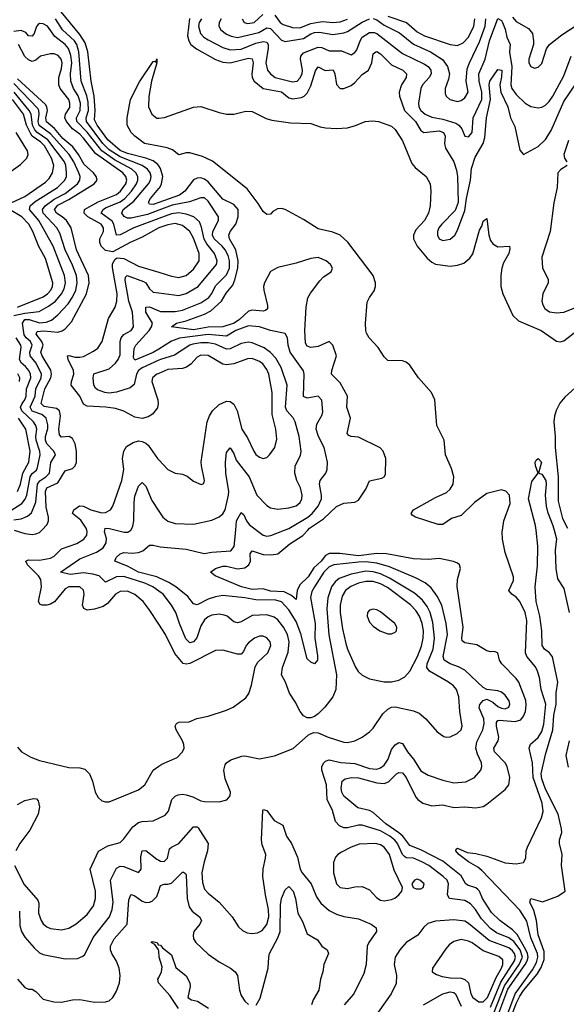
# Model space of a CAD drawing. Header units: inches. Extents: x 1682530 to 1839546, y 640742 to 791647.
# Tile 337 of 656: x 1719241 to 1722223, y 727413 to 732785. Entities that reach past the tile are written whole.
import ezdxf

# ---------------------------------------------------------------- set-up
doc = ezdxf.new("R2010")
doc.units = ezdxf.units.IN
doc.header["$MEASUREMENT"] = 0
for name, color, linetype in [('B7712', 7, 'Continuous'), ('B7713', 7, 'Continuous'), ('B7722', 7, 'Continuous'), ('B7723', 7, 'Continuous')]:
    doc.layers.add(name, color=color, linetype=linetype)

msp = doc.modelspace()

# ---------------------------------------------------------------- linework, layer by layer
at = {"layer": 'B7712', "color": 5}
for points, elevation in [([(1719210.4, 730000), (1719270, 729981.3), (1719310, 729976.4), (1719330, 729978.9), (1719350, 729987.6), (1719361.8, 730000)], 620), ([(1720000, 729486.3), (1719947.5, 729567.5), (1719914.1, 729610), (1719870, 729649.3), (1719830, 729666.8), (1719790, 729665), (1719763.9, 729650), (1719719.9, 729600.2), (1719696.9, 729583.1), (1719650, 729568.4), (1719610, 729563.2), (1719591.8, 729571.7), (1719584.7, 729590), (1719593.2, 729650), (1719590, 729673), (1719569.2, 729690), (1719510, 729690.9), (1719490, 729680.2), (1719431.2, 729608.8), (1719410, 729595.7), (1719390.3, 729590), (1719364.5, 729590), (1719353.9, 729593.9), (1719343.2, 729610), (1719360.7, 729690), (1719357.1, 729730), (1719343.8, 729750), (1719284.2, 729810), (1719274.6, 729830), (1719290, 729838.5), (1719350, 729837), (1719410, 729847.3), (1719430, 729858.8), (1719470, 729898.8), (1719553.5, 729926.5), (1719590.6, 729950), (1719606.9, 729973.1), (1719609.4, 729990), (1719606.9, 730000)], 580), ([(1720000, 729666.7), (1719967.3, 729690), (1719923.5, 729710), (1719810, 729747.2), (1719770, 729745.6), (1719710, 729716.8), (1719674.3, 729750), (1719639.6, 729759.6), (1719590, 729766.2), (1719517.1, 729757.1), (1719463.6, 729770), (1719570, 729844.2), (1719659.5, 729880.5), (1719697.4, 729902.6), (1719713.8, 729930), (1719714.2, 729954.2), (1719703.4, 729990), (1719705.8, 730000)], 560), ([(1719768.5, 730000), (1719810.4, 729989.6), (1719830.4, 729989.6), (1719847.1, 730000)], 560), ([(1720000, 729739.8), (1719990, 729744.4), (1719889.2, 729770), (1719830, 729802.5), (1719760.9, 729830), (1719767.8, 729850), (1719790, 729870.1), (1719810, 729877.2), (1719854.4, 729874.4), (1719890, 729878.4), (1719912.9, 729887.1), (1719950, 729918), (1719970, 729918.8), (1720000, 729910.5)], 540), ([(1719230, 728816.3), (1719251.3, 728791.3), (1719301.4, 728761.4), (1719350, 728742.3), (1719510, 728704.7), (1719570, 728703.6), (1719595.9, 728695.9), (1719622.6, 728670), (1719638.7, 728630), (1719653, 728570), (1719670, 728540.7), (1719690, 728523), (1719710, 728517.1), (1719730, 728518.4), (1719890, 728583.6), (1719923.1, 728610), (1719970, 728690.3), (1720000, 728712)], 580), ([(1719230, 728502.3), (1719270, 728524), (1719316.5, 728536.5), (1719333.7, 728533.7), (1719343, 728523), (1719350.2, 728490), (1719342, 728450), (1719296.5, 728363.5), (1719243, 728290), (1719219.8, 728250)], 560), ([(1719212.6, 728170), (1719265.7, 728065.7), (1719340.5, 727980.5), (1719345.5, 727965.4), (1719344.7, 727910), (1719358.7, 727870), (1719370, 727852), (1719390, 727835.5), (1719410, 727827.3), (1719470, 727820.1), (1719510, 727828.8), (1719550, 727851.4), (1719610, 727902.7), (1719643.6, 727950), (1719655.4, 727990), (1719655, 728030), (1719626.4, 728150), (1719671.7, 728248.3), (1719721.6, 728278.4), (1719790, 728295.2), (1719810, 728314.9), (1719859.4, 728380.6), (1719890, 728405.3), (1719910, 728410.9), (1719970, 728414.4), (1720000, 728428.6)], 560), ([(1719241.2, 727921.2), (1719242.8, 727842.8), (1719250.7, 727810), (1719270, 727779.7), (1719320.4, 727720.4), (1719350, 727692.9), (1719370, 727684.8), (1719490, 727660.7), (1719556.5, 727663.5), (1719585, 727675), (1719595.9, 727684.1), (1719641.9, 727778.1), (1719731.1, 727890), (1719746.4, 727930), (1719751.7, 727970), (1719736.7, 728090), (1719770, 728155.6), (1719790, 728167.2), (1719810, 728164.4), (1719890, 728131.7), (1719904.2, 728150), (1719902.5, 728217.5), (1719910, 728250.2), (1719930, 728251.8), (1719990, 728203.9), (1720000, 728199)], 540), ([(1719229.6, 727549.6), (1719270, 727505.3), (1719290, 727496), (1719310, 727495.6), (1719330, 727483.6), (1719370, 727441.5), (1719426.8, 727426.8), (1719470, 727425.4), (1719530, 727438.2), (1719570, 727439.2), (1719650, 727424.5), (1719710, 727425.6), (1719730, 727432.5), (1719750, 727450.8), (1719770, 727485.5), (1719785.7, 727530), (1719789.6, 727570), (1719784, 727610), (1719770, 727647.9), (1719744.1, 727690), (1719736.4, 727710), (1719736.4, 727730), (1719755.9, 727770), (1719828.2, 727850), (1719837, 727983), (1719847.7, 728010), (1719850, 728012), (1719870, 728004.6), (1719910, 727975), (1719930, 727968.9), (1719950, 727969.4), (1719964.5, 727975.5), (1719990, 728002), (1720000, 728031.7)], 520), ([(1720000, 727702), (1719999.3, 727710), (1719978.9, 727738.9), (1719959, 727750), (1719963.7, 727756.3), (1719992, 727750), (1719997.3, 727737.3), (1720000, 727737)], 480), ([(1720000, 727528.1), (1719998.3, 727530), (1719995.6, 727550), (1720000, 727559.2)], 480)]:
    msp.add_lwpolyline(points, dxfattribs=dict(at, elevation=elevation))
at = {"layer": 'B7713', "color": 5}
for points, elevation in [([(1720000, 731745), (1719938.4, 731721.6), (1719850, 731701.7), (1719830, 731701.4), (1719810.7, 731710.7), (1719798.1, 731730), (1719805.8, 731750), (1719864.5, 731795.5), (1719944, 731890), (1719955.3, 731910), (1719957.9, 731930), (1719952.8, 731950), (1719937.9, 731970), (1719909.2, 731989.2), (1719790, 732036), (1719730, 732074.4), (1719694, 732110), (1719605.3, 732230), (1719604, 732250), (1719616.4, 732290), (1719614.8, 732334.8), (1719607.7, 732370), (1719576.4, 732450), (1719564.8, 732610), (1719552.7, 732650), (1719539.9, 732670), (1719474, 732730), (1719437.1, 732790)], 540), ([(1720000, 731988.3), (1719995.4, 731995.4), (1719970, 732015.4), (1719929.8, 732029.8), (1719830, 732054.1), (1719790, 732071.6), (1719721.5, 732130), (1719664.6, 732210), (1719650, 732238.9), (1719653.5, 732290), (1719647.9, 732367.9), (1719630.8, 732450), (1719613.3, 732610), (1719597.9, 732657.9), (1719570, 732704), (1719467.8, 732827.8)], 520), ([(1720000, 731700.1), (1719863.5, 731650), (1719790, 731610.9), (1719769.9, 731609.9), (1719754.6, 731670), (1719745.7, 731685.7), (1719685.3, 731730), (1719696.1, 731750), (1719710, 731758.8), (1719789.1, 731790.9), (1719814.9, 731810), (1719850.8, 731850), (1719877.7, 731890), (1719885.1, 731910), (1719885.3, 731930), (1719875.4, 731950), (1719853, 731970), (1719759.4, 732019.4), (1719689.2, 732069.2), (1719610, 732170.7), (1719553.3, 732230), (1719551.6, 732250), (1719571, 732290), (1719573, 732330), (1719560.1, 732370), (1719534.7, 732410), (1719519.8, 732450), (1719518.3, 732490), (1719525.9, 732550), (1719520.9, 732590), (1719507.6, 732627.6), (1719489.1, 732649.1), (1719433.5, 732693.5), (1719392.4, 732750), (1719370, 732762.8), (1719350, 732764.5), (1719341.4, 732758.6), (1719332.7, 732747.3), (1719321.2, 732710), (1719310, 732695.2), (1719290, 732697.5), (1719274.6, 732714.6), (1719250, 732725.4), (1719210, 732720.9)], 560), ([(1720000, 731649.6), (1719910, 731598.8), (1719843.8, 731570), (1719750, 731517.8), (1719710, 731526.1), (1719685.5, 731550), (1719677.8, 731570), (1719679.4, 731590), (1719698.1, 731630), (1719698.2, 731650), (1719686.5, 731670), (1719612.7, 731710), (1719593.9, 731730), (1719594.1, 731750), (1719670, 731791.5), (1719770, 731831.3), (1719790.6, 731850), (1719819.5, 731890), (1719824.9, 731910), (1719820.6, 731930), (1719803.5, 731950), (1719654.2, 732054.2), (1719590, 732138.3), (1719570, 732159.9), (1719529.2, 732189.2), (1719497.5, 732230), (1719487.9, 732250), (1719490.8, 732269.2), (1719514.4, 732305.6), (1719515.8, 732330), (1719508.7, 732350), (1719461.5, 732410), (1719454.9, 732430), (1719454.7, 732470), (1719470, 732518), (1719472.9, 732550), (1719467.7, 732570), (1719451.7, 732590), (1719430, 732599.3), (1719410, 732598.5), (1719354.2, 732585.8), (1719330, 732564.2), (1719310, 732557.3), (1719290, 732565.4), (1719270, 732584.9), (1719234.3, 732650)], 580), ([(1720000, 732095.1), (1719921.6, 732110), (1719869.1, 732150), (1719849.2, 732170), (1719828.5, 732210), (1719828.2, 732250), (1719846.2, 732350), (1719894.8, 732445.2), (1719970, 732557.3), (1719978.8, 732558.8), (1719986, 732554), (1719990, 732572), (1719990, 732548.7), (1719959.7, 732450), (1719946.1, 732366.1), (1719943.8, 732310), (1719962.8, 732270), (1719990, 732246.8), (1720000, 732247.9)], 480), ([(1719361.8, 730000), (1719390.4, 730030), (1719398.5, 730050), (1719398.7, 730070), (1719385.4, 730125.4), (1719382.6, 730210), (1719389.2, 730230), (1719450, 730257.4), (1719490, 730323.6), (1719530, 730337.1), (1719544.6, 730350), (1719550.5, 730370), (1719550.9, 730430), (1719543.6, 730470), (1719530, 730499.8), (1719510.4, 730510.4), (1719470, 730507.8), (1719459.2, 730519.2), (1719454.2, 730550), (1719463.7, 730623.7), (1719459.4, 730650), (1719442.7, 730662.7), (1719375, 730675), (1719358.9, 730690), (1719378.9, 730770), (1719410.7, 730830), (1719415.2, 730850), (1719411.9, 730871.9), (1719363.7, 730950), (1719357, 730970), (1719369.7, 731010), (1719362.4, 731030), (1719331.1, 731070), (1719336.3, 731083.7), (1719373.3, 731086.7), (1719450, 731080.9), (1719473, 731087), (1719490, 731097.6), (1719523.1, 731136.9), (1719606.5, 731290), (1719620.6, 731350), (1719616, 731390), (1719550.9, 731530), (1719522.3, 731650), (1719496.1, 731690), (1719473.8, 731710), (1719441.3, 731730), (1719431.8, 731750), (1719450, 731773.3), (1719510, 731803), (1719646.9, 731890), (1719663.6, 731910), (1719658.8, 731930), (1719643.1, 731950), (1719593.9, 731994), (1719561.3, 732050), (1719530.4, 732090.4), (1719477.3, 732137.3), (1719430.5, 732190.5), (1719386.9, 732226.9), (1719383.1, 732250), (1719392.8, 732290), (1719389.9, 732310), (1719382.3, 732322.3), (1719230, 732462)], 620), ([(1719210, 730055.7), (1719250, 730061.1), (1719283.7, 730076.3), (1719305.1, 730094.9), (1719330, 730151.7), (1719338.2, 730250), (1719350.6, 730269.4), (1719383.6, 730290), (1719403.5, 730310), (1719411.7, 730368.3), (1719437.6, 730410), (1719427.6, 730430), (1719390.3, 730470), (1719382.9, 730490), (1719382.7, 730510), (1719395.1, 730555.1), (1719394.6, 730574.6), (1719385, 730610), (1719362, 730630), (1719309.7, 730649.7), (1719298.3, 730670), (1719326.2, 730730), (1719329.4, 730770), (1719358.2, 730830), (1719359.5, 730850), (1719332.1, 730910), (1719299.2, 730950), (1719296.2, 730970), (1719309, 731010), (1719300.1, 731030), (1719275.9, 731050), (1719266.1, 731066.1), (1719257.3, 731130), (1719270, 731148.5), (1719278.4, 731150), (1719293.9, 731150), (1719350, 731131.3), (1719386.2, 731133.8), (1719415.4, 731144.6), (1719450, 731174.3), (1719505.1, 731234.9), (1719529.5, 731270.5), (1719547.6, 731310), (1719555.6, 731350), (1719551.5, 731390), (1719530, 731445.7), (1719489, 731529), (1719460.2, 731620.2), (1719443.5, 731650), (1719369.9, 731730), (1719365.5, 731750), (1719379.5, 731770), (1719430, 731805.2), (1719490, 731836.6), (1719557.5, 731890), (1719570.3, 731910), (1719571.1, 731930), (1719563.1, 731950), (1719537.6, 732010), (1719512.1, 732050), (1719410, 732161.7), (1719348.2, 732208.2), (1719342.9, 732230), (1719348.5, 732270), (1719345.9, 732290), (1719339.8, 732299.8), (1719210, 732436.5)], 640), ([(1719209.3, 731170.7), (1719270, 731183.9), (1719347.7, 731192.3), (1719398.8, 731221.2), (1719436.6, 731250), (1719470, 731288.6), (1719484.1, 731315.9), (1719491.9, 731350), (1719485.9, 731390), (1719424.7, 731550), (1719345.1, 731690), (1719294.8, 731750), (1719299.3, 731770), (1719326.6, 731793.4), (1719446.8, 731870), (1719488.4, 731910), (1719496.6, 731930), (1719497.1, 731950), (1719492.5, 731990), (1719485.1, 732010), (1719394, 732130), (1719336.8, 732170), (1719323.9, 732183.9), (1719312.1, 732210), (1719304.8, 732270), (1719292.8, 732290), (1719211, 732390)], 660), ([(1719195.2, 731784.8), (1719270, 731820.3), (1719382.2, 731897.8), (1719401.8, 731918.2), (1719420.6, 731950), (1719427, 731990), (1719415.1, 732030), (1719376.3, 732096.3), (1719357.5, 732117.5), (1719310.2, 732150), (1719301.7, 732161.7), (1719279, 732210), (1719261.3, 732270), (1719202.6, 732350)], 680), ([(1719170, 731940.7), (1719245.6, 731994.4), (1719280.1, 732030), (1719287.4, 732050), (1719284.9, 732070), (1719222.3, 732170)], 720), ([(1720000, 731787.8), (1719970, 731777.3), (1719950, 731778), (1719944.3, 731790), (1719955.7, 731810), (1720000, 731863.4)], 520), ([(1719230, 731215.8), (1719370, 731273.5), (1719393.3, 731290), (1719411, 731310), (1719420.5, 731330), (1719422.7, 731350), (1719381.5, 731481.5), (1719346.7, 731546.7), (1719312.2, 731630), (1719290.7, 731670), (1719253.2, 731710), (1719186.5, 731750)], 680), ([(1720000, 730854.9), (1719988.5, 730850), (1719965.4, 730830), (1719962.5, 730810), (1719994, 730710), (1719996.3, 730690), (1719992.3, 730667.7), (1719966.5, 730633.5), (1719941.7, 730618.3), (1719910, 730608.7), (1719870, 730616.8), (1719809.3, 730649.3), (1719763.4, 730663.4), (1719711.7, 730671.7), (1719610, 730675.8), (1719590, 730687.8), (1719570.2, 730730.2), (1719522.9, 730790), (1719524, 730810), (1719537.3, 730850), (1719534.5, 730870), (1719505.7, 730930), (1719501.5, 730950), (1719510, 730953.1), (1719544.5, 730944.5), (1719570, 730943.5), (1719590, 730947.4), (1719644.3, 730975.7), (1719667, 730993), (1719691.6, 731030), (1719726, 731154), (1719763, 731216.9), (1719770.9, 731249.1), (1719772.9, 731290), (1719746.8, 731433.2), (1719747.9, 731452.1), (1719761.3, 731478.7), (1719773.6, 731486.4), (1719810, 731482), (1719890, 731440.5), (1720000, 731407.1)], 580), ([(1720000, 730926.5), (1719910, 730885.2), (1719889.8, 730870), (1719879.1, 730850), (1719865.5, 730794.5), (1719844.1, 730775.9), (1719770, 730753.5), (1719727.7, 730747.7), (1719706, 730750), (1719665.1, 730765.1), (1719654.1, 730774.1), (1719646, 730790), (1719642.1, 730830), (1719646.4, 730853.6), (1719730, 730880.5), (1719764.5, 730910), (1719778.8, 730930), (1719790, 730957.1), (1719788.7, 731030), (1719794.8, 731050), (1719810, 731067.1), (1719849.8, 731090), (1719862, 731110), (1719856.4, 731190), (1719837.5, 731250), (1719815.8, 731364.2), (1719819.1, 731380.9), (1719827.4, 731390), (1719917, 731357), (1719928.7, 731348.7), (1719950, 731316.3), (1719970, 731297.7), (1720000, 731293.8)], 560), ([(1720000, 730987.5), (1719970, 730969), (1719870, 730927.8), (1719861.6, 730941.6), (1719865.4, 730990), (1719874.8, 731010), (1719947.4, 731090), (1719960.3, 731110), (1719966.4, 731130), (1719929.9, 731190), (1719930, 731216.9), (1719950, 731217.7), (1720000, 731196.6)], 540), ([(1719193.4, 730106.6), (1719253.9, 730146.1), (1719272, 730168), (1719280.9, 730190), (1719297.8, 730290), (1719310, 730308.1), (1719332.8, 730327.2), (1719338.9, 730341.1), (1719352.4, 730410), (1719351.8, 730428.2), (1719330.4, 730490), (1719328.6, 730510), (1719334.4, 730550), (1719329.6, 730570), (1719317.3, 730590), (1719253.1, 730650), (1719246.5, 730670), (1719254.3, 730690), (1719269.5, 730710), (1719276, 730730), (1719278, 730770), (1719302.7, 730830), (1719300.5, 730850), (1719291, 730871), (1719273.3, 730893.3), (1719251.1, 730911.1), (1719239.7, 730930), (1719250, 730997.4), (1719247.6, 731010), (1719222, 731050)], 660), ([(1719240.6, 730810), (1719242, 730830), (1719231.8, 730851.8)], 680), ([(1719229.9, 730210), (1719246.6, 730250), (1719258.8, 730310), (1719290.5, 730370), (1719298.6, 730430), (1719275.8, 730550), (1719235.2, 730610)], 680), ([(1719606.9, 730000), (1719604.4, 730010), (1719574.2, 730054.2), (1719529.3, 730090), (1719536.4, 730110), (1719567, 730133), (1719590, 730130.1), (1719630, 730111.1), (1719690, 730094.8), (1719710, 730095.7), (1719736.4, 730110), (1719750, 730130.4), (1719798, 730270), (1719808.7, 730330), (1719803, 730390), (1719809.3, 730430.7), (1719824.3, 730455.7), (1719861.1, 730478.9), (1719890, 730487.1), (1719910, 730484.1), (1719930, 730474.7), (1719943, 730463), (1719993.8, 730390), (1720000, 730383.4)], 580), ([(1719847.1, 730000), (1719850, 730001.8), (1719859.2, 730020.8), (1719864.5, 730050), (1719864.9, 730150), (1719870, 730186), (1719890, 730239.6), (1719910, 730259), (1719930, 730239.6), (1719961.3, 730161.3), (1720000, 730102.9)], 560), ([(1719705.8, 730000), (1719708.3, 730010), (1719730.5, 730009.5), (1719768.5, 730000)], 560)]:
    msp.add_lwpolyline(points, dxfattribs=dict(at, elevation=elevation))
at = {"layer": 'B7722', "color": 5}
for points, elevation in [([(1720000, 729910.5), (1720008.2, 729908.2), (1720150, 729895.3), (1720248.1, 729871.9), (1720290, 729879.5), (1720392.4, 729887.6), (1720411.9, 729910), (1720420.2, 730000)], 540), ([(1721843.9, 727336.1), (1721904.1, 727495.9), (1721998.3, 727630), (1722009.4, 727650), (1722013.8, 727670), (1722010.7, 727690), (1722001.3, 727710), (1721954.4, 727794.4), (1721930, 727818.5), (1721859.4, 727870), (1721814.7, 727914.7), (1721764.8, 727990), (1721749.6, 728029.6), (1721739.6, 728039.6), (1721730, 728048.2), (1721683.7, 728063.7), (1721672.8, 728072.8), (1721650, 728114.3), (1721550, 728193.2), (1721430, 728256.1), (1721370, 728280.1), (1721330.5, 728330), (1721310, 728348.4), (1721238.4, 728398.4), (1721170, 728459), (1721150, 728470.3), (1721085.1, 728485.1), (1721010, 728548.3), (1720999.2, 728570), (1720995.3, 728590), (1721000.2, 728630), (1721016.7, 728643.3), (1721050.4, 728649.6), (1721090, 728648.2), (1721190, 728621.5), (1721230, 728618.2), (1721253.1, 728626.9), (1721296.1, 728670), (1721310, 728678), (1721330, 728675.9), (1721350, 728651), (1721402.7, 728542.7), (1721412.1, 728530), (1721439.6, 728510), (1721490, 728496.2), (1721550, 728501.8), (1721610, 728486), (1721670, 728490.7), (1721730, 728485), (1721770, 728492.9), (1721790, 728504.2), (1721890, 728584.6), (1721909.2, 728610), (1721915, 728650), (1721899.5, 728710), (1721889.4, 728730), (1721830.5, 728790), (1721827.7, 728810), (1721851.9, 728850), (1721854.6, 728870), (1721842.4, 728930), (1721842.5, 728950), (1721850, 728961.6), (1721856.7, 728963.3), (1721944.2, 728955.8), (1721974.6, 728965.4), (1721990, 728984.8), (1721999.4, 729010), (1722004.4, 729044.4), (1722002.3, 729070), (1721963.8, 729170), (1721949.9, 729190), (1721870.7, 729270), (1721857.7, 729290), (1721849, 729330), (1721830, 729336.9), (1721810, 729335.8), (1721790, 729341.7), (1721734.9, 729374.9), (1721670, 729384.6), (1721655.5, 729395.5), (1721652.3, 729410), (1721659.5, 729470), (1721627.2, 729692.8), (1721628.7, 729731.3), (1721645.1, 729790), (1721640.9, 729810), (1721630, 729819.5), (1721608.2, 729828.2), (1721530, 729844.8), (1721470, 729840.6), (1721390, 729843.2), (1721242.7, 729870), (1721190, 729871.6), (1721090, 729859.7), (1720987, 729873), (1720930, 729871.8), (1720910, 729860.7), (1720885.4, 729830), (1720846.1, 729793.9), (1720815, 729745), (1720770, 729700.9), (1720755, 729670), (1720750, 729621.1), (1720723.1, 729643.1), (1720683.3, 729663.3), (1720610, 729667.7), (1720570, 729679.2), (1720510, 729676.7), (1720451, 729690), (1720307.8, 729750), (1720282.7, 729770), (1720309.7, 729790), (1720350, 729803.5), (1720370, 729803.8), (1720430, 729789.5), (1720470, 729794.8), (1720492, 729810), (1720500.6, 729830), (1720498.6, 729870), (1720510, 729886.7), (1720570, 729866.1), (1720614.5, 729865.5), (1720650, 729871.2), (1720714, 729926), (1720786.5, 729970), (1720813.1, 730000)], 520), ([(1720533, 730000), (1720570, 729972.2), (1720590, 729967.5), (1720611, 729971), (1720686.4, 730000)], 540), ([(1721876.1, 727290), (1721943.5, 727470), (1722039.2, 727600.8), (1722059.8, 727640.2), (1722067.4, 727670), (1722066.3, 727690), (1722030, 727776), (1722006.6, 727866.6), (1721970, 727926.8), (1721762.8, 728142.8), (1721740.9, 728160.9), (1721689.9, 728190), (1721637.4, 728230), (1721620.3, 728250), (1721621.4, 728258.6), (1721630, 728264.9), (1721681.3, 728241.3), (1721730, 728235.6), (1721790, 728221.2), (1721890, 728184.1), (1721950, 728179), (1721990, 728186.9), (1722002.4, 728210), (1722003.9, 728250), (1722010.6, 728270), (1722086.5, 728430), (1722096, 728464), (1722090.9, 728510), (1722041.4, 728650), (1722039.1, 728730), (1722020.8, 728810), (1722027, 728833), (1722070, 728868.1), (1722090, 728901.4), (1722099.4, 728940.6), (1722111.5, 729050), (1722085.4, 729130), (1722076.1, 729196.1), (1722066.3, 729230), (1722054.2, 729254.2), (1722008.2, 729310), (1722000.4, 729330), (1722007.6, 729507.6), (1721997.4, 729550), (1721969.9, 729610), (1721950, 729634.6), (1721926.3, 729650), (1721909.9, 729670), (1721934.5, 729725.5), (1721934.1, 729745.9), (1721890, 729877.4), (1721874.4, 729950), (1721872.1, 729990), (1721873.9, 730000)], 480), ([(1721899.1, 727280.9), (1721950, 727417.4), (1721970, 727458.1), (1721990, 727488.9), (1722063, 727577), (1722085.4, 727614.6), (1722101.9, 727658.1), (1722101.8, 727701.8), (1722070, 727791.2), (1722060.1, 727870), (1722044.9, 727924.9), (1722024.4, 727970), (1722029.2, 727990), (1722092.7, 727972.7), (1722176.8, 728003.2), (1722216, 728030), (1722196.2, 728170), (1722199.6, 728230), (1722184.7, 728290), (1722185.4, 728310), (1722197.6, 728350), (1722196.5, 728370), (1722177.5, 728450), (1722110, 728586.5), (1722090, 728642.3), (1722086, 728670), (1722110, 728776), (1722148.6, 728910), (1722154.5, 728990), (1722167.3, 729050), (1722167.1, 729112.9), (1722176.5, 729170), (1722147.9, 729307.9), (1722130.6, 729330.6), (1722103, 729350), (1722091.2, 729370), (1722089.9, 729450.1), (1722077.5, 729530), (1722057.8, 729610), (1722053.3, 729690), (1722065.9, 729805.9), (1722067.7, 729912.3), (1722057.9, 730000)], 460), ([(1722157, 730000), (1722170, 729953), (1722162.1, 729890), (1722166.3, 729790), (1722174.7, 729734.7), (1722210, 729682), (1722237.7, 729550)], 460), ([(1721830, 727369.7), (1721885.9, 727514.1), (1721966.4, 727630), (1721983.5, 727670), (1721971.2, 727710), (1721936.5, 727756.5), (1721910, 727775.5), (1721842.8, 727802.8), (1721810, 727826.1), (1721759.9, 727879.9), (1721727.8, 727930), (1721700.8, 727960.8), (1721670, 727979), (1721585.7, 727990), (1721574, 728010), (1721580.9, 728070), (1721572.8, 728090), (1721550.5, 728110), (1721472.8, 728170), (1721435.4, 728190), (1721390, 728211), (1721350, 728212.5), (1721339.6, 728219.6), (1721330, 728230.6), (1721302.1, 728290), (1721287.9, 728307.9), (1721260.8, 728330), (1721210, 728359.1), (1721110, 728390.4), (1721090, 728389.9), (1721030, 728375.8), (1721010, 728376.5), (1720986.3, 728386.3), (1720964, 728410), (1720948.1, 728470), (1720918.6, 728530), (1720915.4, 728610), (1720889.9, 728690.1), (1720890, 728710.3), (1720899.4, 728730), (1720910, 728740.2), (1720930, 728746.3), (1720992.7, 728732.7), (1721070, 728727.5), (1721150, 728700.1), (1721190, 728695.8), (1721210, 728702.3), (1721230, 728718), (1721251.4, 728750), (1721270, 728802.3), (1721290, 728827.9), (1721310, 728841.3), (1721330, 728835.5), (1721356, 728790), (1721389.7, 728749.7), (1721430, 728686.4), (1721470, 728663.8), (1721550, 728636.1), (1721610, 728622), (1721673.9, 728626.1), (1721721.3, 728650), (1721756.4, 728690), (1721762.8, 728710), (1721759.8, 728730), (1721737.6, 728777.6), (1721728.9, 728810), (1721734.6, 728845.4), (1721766.6, 728910), (1721775.5, 728944.5), (1721772.1, 728970), (1721747.7, 729030), (1721751.3, 729048.7), (1721770, 729070.2), (1721790, 729078), (1721821.2, 729061.2), (1721850, 729037.4), (1721870, 729028), (1721890, 729025.7), (1721910, 729034.4), (1721915.4, 729050), (1721910.7, 729069.3), (1721890, 729098.8), (1721870, 729116.2), (1721850, 729123.8), (1721790, 729129.6), (1721770, 729141.7), (1721670, 729235.8), (1721634.6, 729254.6), (1721588.6, 729270), (1721556.2, 729290), (1721551, 729311), (1721574.5, 729430), (1721568.3, 729490), (1721544.1, 729590), (1721518.9, 729638.9), (1721485.3, 729685.3), (1721452.5, 729712.5), (1721400.5, 729740.5), (1721258.9, 729798.9), (1721190, 729820.2), (1721130, 729827.5), (1721090, 729825.1), (1720954.9, 729810), (1720930, 729799.7), (1720900.8, 729770), (1720849, 729690), (1720835.4, 729664.6), (1720827.3, 729632.7), (1720853, 729490), (1720851.8, 729410), (1720865.9, 729314.1), (1720865.2, 729290), (1720850, 729269.8), (1720830, 729278.9), (1720810, 729298.3), (1720774.5, 729434.5), (1720750, 729501.4), (1720710, 729564.3), (1720669, 729609), (1720637.7, 729617.7), (1720530, 729620.1), (1720470, 729630.7), (1720350, 729642.5), (1720310, 729636.4), (1720270, 729623.6), (1720210, 729591.6), (1720190, 729598.7), (1720158.1, 729638.1), (1720093.9, 729690), (1720055, 729715), (1720000, 729739.8)], 540), ([(1720000, 728428.6), (1720034.8, 728445.2), (1720053.7, 728466.3), (1720071.7, 728530), (1720090, 728548.3), (1720104.9, 728555.1), (1720130, 728559), (1720150, 728556.1), (1720184.9, 728544.9), (1720230, 728522.6), (1720250, 728519.2), (1720330, 728518), (1720371.2, 728528.8), (1720389.4, 728550), (1720391.6, 728570), (1720362.8, 728642.8), (1720355.1, 728690), (1720361.4, 728718.6), (1720370, 728730.6), (1720393.3, 728746.7), (1720452.6, 728767.4), (1720470, 728768.9), (1720550, 728753.1), (1720631, 728769), (1720732.3, 728807.7), (1720816.6, 728883.4), (1720843.8, 728896.2), (1720870, 728894.6), (1720924.4, 728870), (1721010, 728843.2), (1721030, 728842.2), (1721069.9, 728850.1), (1721109.6, 728870), (1721150, 728899.5), (1721170, 728919.5), (1721221.7, 728998.3), (1721250, 729023.2), (1721270, 729034.1), (1721290, 729036.4), (1721390, 729014.3), (1721420.5, 729000.5), (1721457.4, 728970), (1721519, 728899), (1721554.1, 728874.1), (1721570, 728870.2), (1721590, 728872.4), (1721627.8, 728890), (1721649.8, 728910), (1721655.6, 728930), (1721642.2, 729010), (1721636.6, 729090), (1721623.2, 729130), (1721606.6, 729150), (1721580.7, 729170), (1721477, 729230), (1721462.6, 729250), (1721463.7, 729270), (1721495.7, 729350), (1721504.3, 729410), (1721495.2, 729495.2), (1721479.6, 729550), (1721464.1, 729584.1), (1721438.2, 729618.2), (1721395.4, 729655.4), (1721258.5, 729738.5), (1721210, 729762.4), (1721170, 729773.2), (1721130, 729775.6), (1721050, 729760.1), (1720984.4, 729735.6), (1720962.4, 729717.6), (1720942.7, 729690), (1720921.5, 729630), (1720916.6, 729570), (1720928.2, 729428.2), (1720968.4, 729210), (1720965, 729130), (1720949, 729091), (1720905.9, 729034.1), (1720870, 728997.4), (1720850, 728982.4), (1720830, 728975.8), (1720810, 728976.3), (1720790, 728986), (1720770.6, 729010.6), (1720743.9, 729063.9), (1720713.1, 729110), (1720690.9, 729170), (1720669.9, 729209.9), (1720674, 729250), (1720705.6, 729334.4), (1720711.7, 729390), (1720702.3, 729430), (1720680.9, 729470), (1720650, 729509.9), (1720630, 729524.9), (1720590, 729538.5), (1720510, 729533.6), (1720450, 729498.8), (1720430, 729494.9), (1720410, 729500.3), (1720372.3, 729530), (1720356.2, 729536.2), (1720330, 729541), (1720290, 729536.6), (1720270, 729527.5), (1720249.1, 729510), (1720230, 729478), (1720208.4, 729411.6), (1720190, 729390.6), (1720170, 729385.2), (1720147.1, 729407.1), (1720112.4, 729490), (1720093.2, 729550), (1720069.2, 729590), (1720023.4, 729650), (1720000, 729666.7)], 560), ([(1720000, 728712), (1720016.2, 728723.8), (1720099.8, 728760.2), (1720129.7, 728790), (1720137.7, 728810), (1720136.1, 728830), (1720129.8, 728850), (1720095.1, 728910), (1720089.8, 728930), (1720095.8, 728944.2), (1720110, 728952.7), (1720165.1, 728954.9), (1720207.7, 728972.3), (1720270, 728985.2), (1720370, 729017.4), (1720405.5, 729034.5), (1720474.6, 729085.4), (1720490.8, 729109.2), (1720506.3, 729153.7), (1720525.7, 729254.3), (1720540.8, 729279.2), (1720593.9, 729330), (1720610.5, 729370), (1720607.3, 729390), (1720590, 729412.3), (1720570, 729421.4), (1720550, 729421), (1720522.8, 729410), (1720490, 729385.6), (1720475.9, 729370), (1720462.7, 729337.3), (1720450, 729323.1), (1720430, 729323.7), (1720350, 729344.7), (1720310, 729343.7), (1720170, 729272.8), (1720150, 729268.5), (1720132.2, 729272.2), (1720087.7, 729327.7), (1720036.4, 729430), (1720000, 729486.3)], 580), ([(1722237.5, 728850), (1722220.5, 728770), (1722233, 728707)], 460), ([(1720000, 728199), (1720010, 728194.2), (1720030, 728191.3), (1720046.8, 728210), (1720059.3, 728260.8), (1720068.9, 728271.1), (1720110, 728290.2), (1720190, 728382), (1720210, 728381.3), (1720215.5, 728375.5), (1720268.7, 728290), (1720265.5, 728250), (1720246.7, 728190), (1720235.4, 728130), (1720237.8, 728077.8), (1720250, 728040.9), (1720270, 728018.6), (1720330.1, 727970.1), (1720399.6, 727890), (1720435.1, 727835.1), (1720456, 727816), (1720482.8, 727802.8), (1720510, 727799.4), (1720537.7, 727802.3), (1720564.4, 727815.6), (1720590, 727849.1), (1720601, 727890), (1720599.3, 727930), (1720581.6, 728010), (1720568, 728110), (1720568.7, 728151.3), (1720582.8, 728210), (1720583.1, 728230), (1720563, 728283), (1720560.1, 728310), (1720568.2, 728471.8), (1720570, 728476.3), (1720590, 728470.2), (1720630, 728416.5), (1720677.4, 728390), (1720695.7, 728330), (1720724.7, 728290), (1720756.4, 728216.4), (1720770.7, 728150), (1720782.1, 728130), (1720831, 728071), (1720860.2, 728000.2), (1720884.6, 727964.6), (1720930, 727924.7), (1720970, 727903.9), (1721010, 727892.2), (1721090, 727878.5), (1721157.6, 727850), (1721185.7, 727830), (1721187.6, 727810), (1721146, 727750), (1721136.9, 727730), (1721131, 727630), (1721118.3, 727581.7), (1721064.2, 727470), (1721011.1, 727410)], 540), ([(1720000, 728031.7), (1720010, 728061.3), (1720030, 728068.8), (1720050, 728067.5), (1720070, 728074.6), (1720130, 728134.6), (1720134.1, 728134.1), (1720146, 728126), (1720150, 728117.3), (1720155, 727990), (1720165, 727945), (1720181.3, 727921.3), (1720222, 727890), (1720232.6, 727870), (1720224.6, 727850), (1720191.8, 727810), (1720187.2, 727790), (1720190.2, 727770), (1720202, 727750), (1720270, 727687), (1720330, 727643.8), (1720392, 727610), (1720416, 727590), (1720430.2, 727570), (1720439.8, 727490), (1720450, 727460.2), (1720470.2, 727430), (1720490, 727411.9)], 520), ([(1720531.7, 727408.3), (1720552.8, 727447.2), (1720596.9, 727610), (1720599.6, 727670), (1720604.7, 727690), (1720650, 727776), (1720661.6, 727810), (1720664.1, 727955.9), (1720669.1, 727990.9), (1720690, 728037), (1720710, 728056.4), (1720732.9, 728030), (1720745.3, 727990), (1720757.9, 727910), (1720784.2, 727864.2), (1720810, 727796.9), (1720865.3, 727765.3), (1720890.1, 727730.1), (1720919, 727710), (1720926.2, 727690), (1720899.7, 727630), (1720895.6, 727590), (1720882.4, 727550), (1720872.2, 727490), (1720842.4, 727437.6), (1720833.6, 727410)], 520), ([(1721810, 727397.9), (1721866, 727534), (1721939.5, 727650), (1721944.7, 727670), (1721940.3, 727690), (1721930, 727705.2), (1721910, 727720.8), (1721801.8, 727761.8), (1721690, 727854.6), (1721670, 727866), (1721610, 727874.2), (1721510, 727866.3), (1721466.7, 727853.3), (1721445.4, 727834.6), (1721412.9, 727790), (1721349.2, 727750), (1721315.4, 727710), (1721289.6, 727670.4), (1721283.8, 727630), (1721297.1, 727570), (1721293.9, 727526.1), (1721268.1, 727470), (1721195.8, 727370)], 560), ([(1720000, 727737), (1720010, 727735.6), (1720020.2, 727720.2), (1720070, 727682.8), (1720093.9, 727613.9), (1720150, 727568.7), (1720170, 727530.5), (1720171.7, 727510), (1720158.8, 727450), (1720178, 727438), (1720210.4, 727430), (1720272, 727392)], 480), ([(1720000, 727559.2), (1720014.7, 727590), (1720017.7, 727617.7), (1720002.7, 727670), (1720000, 727702)], 480), ([(1720106.9, 727390), (1720061.1, 727461.1), (1720000, 727528.1)], 480), ([(1721444.4, 727410), (1721549.2, 727470.8), (1721590, 727481), (1721610, 727477.4), (1721618.5, 727470), (1721650, 727402.1)], 560)]:
    msp.add_lwpolyline(points, dxfattribs=dict(at, elevation=elevation))
for points, elevation in [([(1721130, 729720.2), (1721089.2, 729710.8), (1721046.7, 729693.3), (1721017.5, 729670), (1721000.2, 729639.8), (1720988.7, 729590), (1720988.4, 729550), (1721001.2, 729461.2), (1721021, 729381), (1721030.1, 729350), (1721072.7, 729252.7), (1721087.9, 729227.9), (1721108.7, 729208.7), (1721150, 729189.3), (1721230, 729172.7), (1721270, 729172.8), (1721310, 729181.6), (1721341.3, 729198.7), (1721370, 729230.2), (1721411.1, 729310), (1721433.6, 729366.4), (1721442.6, 729410), (1721443.3, 729450), (1721436, 729490), (1721422.3, 729530), (1721402.3, 729562.3), (1721372.7, 729592.7), (1721246.6, 729686.6), (1721210, 729706.7), (1721170, 729719.5)], 580), ([(1721170, 729568.7), (1721150, 729563.5), (1721138.6, 729550), (1721136.8, 729530), (1721150, 729498.5), (1721170, 729476.2), (1721204.9, 729450), (1721250, 729433.8), (1721270, 729434.2), (1721290, 729442.4), (1721296.2, 729450), (1721298, 729470), (1721287, 729490), (1721210, 729554.3), (1721190, 729565.3)], 620), ([(1721181.2, 728290), (1721093.8, 728286.2), (1721050, 728270.5), (1720997.4, 728242.6), (1720977.4, 728230), (1720964.6, 728215.4), (1720953.7, 728186.3), (1720953, 728130), (1720968.5, 728070), (1720988.9, 728050), (1721030, 728045.1), (1721070, 728054.6), (1721110, 728055.5), (1721150, 728037.2), (1721190, 727994.3), (1721210, 727982), (1721230, 727977.3), (1721270, 727984.9), (1721287.6, 727992.4), (1721309.6, 728010), (1721325.1, 728030), (1721329.6, 728050), (1721283.9, 728143.9), (1721259.1, 728230), (1721230, 728269.9), (1721210, 728282.1)], 560), ([(1721410, 728094.8), (1721394, 728090), (1721379.3, 728070), (1721386.8, 728050), (1721403.4, 728043.4), (1721430, 728042.3), (1721442.9, 728050), (1721446.6, 728070), (1721423.7, 728090)], 560), ([(1721650, 727766.2), (1721610, 727755.8), (1721583.2, 727736.8), (1721565, 727715), (1721493, 727610), (1721490.8, 727590), (1721514.9, 727574.9), (1721545.5, 727565.4), (1721590, 727557.6), (1721650, 727554.7), (1721670, 727548.9), (1721689.3, 727529.3), (1721701.5, 727470), (1721713.6, 727450), (1721746.2, 727426.2), (1721770, 727426.9), (1721792.5, 727450), (1721839.9, 727560.1), (1721868.5, 727610), (1721876.4, 727630), (1721875.7, 727655.6), (1721854.6, 727674.6), (1721770, 727704.3), (1721710, 727748.7), (1721690, 727758.2)], 580)]:
    msp.add_lwpolyline(points, close=True, dxfattribs=dict(at, elevation=elevation))
at = {"layer": 'B7723', "color": 5}
for points, elevation in [([(1720167.9, 732792.1), (1720157.5, 732697.5), (1720163.4, 732670), (1720175.1, 732650), (1720205.3, 732625.3), (1720310, 732568), (1720350, 732552.9), (1720390, 732549), (1720490, 732574.4), (1720510, 732572), (1720514.6, 732550), (1720506.8, 732486.8), (1720509.1, 732469.1), (1720520.7, 732450), (1720570, 732410.1), (1720670, 732391.6), (1720710, 732357.7), (1720730, 732353.7), (1720778.8, 732361.2), (1720792.6, 732367.4), (1720810, 732384.5), (1720830, 732424), (1720854.4, 732505.6), (1720870, 732528.4), (1720908.4, 732508.4), (1720950.7, 732510.7), (1720960.8, 732490), (1720970, 732431.8), (1720990.1, 732410.1), (1721010, 732409.5), (1721050, 732426.4), (1721070, 732441.8), (1721110, 732485.4), (1721144.5, 732510), (1721162.7, 732550), (1721170, 732598.4), (1721184.5, 732610), (1721190, 732611.2), (1721210, 732598.1), (1721270, 732538.2), (1721331, 732510), (1721351.6, 732490), (1721348.5, 732470), (1721323.4, 732430), (1721311.1, 732388.9), (1721312.8, 732367.2), (1721339.6, 732290), (1721399.9, 732230), (1721430, 732180.1), (1721445.2, 732170), (1721530, 732179), (1721552.5, 732170), (1721562.7, 732150), (1721559.1, 732110), (1721563.1, 732083.1), (1721608.4, 732010), (1721624.1, 731964.1), (1721628.8, 731928.8), (1721632.3, 731787.7), (1721615.7, 731744.3), (1721543.2, 731670), (1721527.8, 731650), (1721519.7, 731630), (1721520.7, 731610), (1721529.3, 731590), (1721550, 731579.7), (1721590, 731587.6), (1721614, 731610), (1721630, 731636.5), (1721670, 731743), (1721678.1, 731810), (1721699.6, 731910), (1721706.3, 731973.7), (1721725.6, 732034.4), (1721768.7, 732110), (1721778.8, 732141.2), (1721787.2, 732250), (1721809.5, 732350), (1721801.9, 732430), (1721805.1, 732450), (1721850, 732513.4), (1721870.5, 732510), (1721870, 732472.7), (1721859.5, 732430), (1721865.1, 732390), (1721902.9, 732310), (1721917.5, 732250), (1721942.4, 732202.3), (1721970, 732073.4), (1721990, 732048.6), (1722070, 732093.6), (1722110, 732130.8), (1722140.2, 732179.8), (1722210, 732338.8), (1722278.9, 732441.1)], 520), ([(1720233.4, 732790), (1720219.9, 732770), (1720216.5, 732750), (1720228.2, 732710), (1720246.3, 732690), (1720270, 732674.3), (1720350, 732633.4), (1720390, 732621), (1720450, 732624), (1720530, 732657), (1720570, 732666), (1720590, 732661.5), (1720596.5, 732650), (1720597, 732630), (1720584.3, 732550), (1720593.2, 732510), (1720608.6, 732488.6), (1720635.6, 732470), (1720730, 732445.3), (1720755, 732450), (1720770, 732465), (1720781.4, 732490), (1720784.5, 732510), (1720773.2, 732570), (1720774.2, 732585.8), (1720790, 732603.6), (1720870, 732635), (1720890, 732633), (1720930, 732614.8), (1720995.8, 732615.8), (1721050, 732593.6), (1721070, 732605.2), (1721080, 732620), (1721098, 732670), (1721110, 732690.1), (1721150, 732715.6), (1721175.6, 732715.6), (1721190, 732710.1), (1721330, 732600.3), (1721450, 732541.5), (1721469.4, 732529.4), (1721484.7, 732510), (1721485.4, 732490), (1721474, 732470), (1721439.1, 732430), (1721430.1, 732409.9), (1721417.2, 732330), (1721418.7, 732310), (1721429, 732290), (1721453.8, 732270), (1721490, 732253.3), (1721550, 732243), (1721620.6, 732220.6), (1721637.1, 732210), (1721652.4, 732190), (1721670, 732148.9), (1721690, 732146.2), (1721708.5, 732170), (1721715, 732250), (1721762, 732350), (1721761.9, 732390), (1721746.6, 732450), (1721746.2, 732490), (1721779.3, 732570), (1721803.1, 732670), (1721850, 732792), (1721870, 732779.8), (1721875.1, 732770), (1721890, 732732.7), (1721897.9, 732690), (1721916.4, 732650), (1721913.2, 732606.8), (1721925, 732530), (1721919.9, 732430), (1721926.1, 732410), (1721950, 732376.5), (1721998.9, 732330), (1722030, 732311.3), (1722070, 732303.6), (1722090, 732307.1), (1722110, 732319.3), (1722130, 732337.8), (1722150, 732368.3), (1722210, 732477.7), (1722250, 732586.3)], 540), ([(1720340.4, 732790), (1720329.6, 732770), (1720327.7, 732750), (1720338.5, 732730), (1720370, 732706.2), (1720394.8, 732694.8), (1720430, 732687.9), (1720545.3, 732714.7), (1720590, 732741.3), (1720610, 732736.5), (1720670, 732673.5), (1720690, 732666.6), (1720790, 732682.2), (1720830, 732707.9), (1720850, 732714.8), (1720875.9, 732715.9), (1720950, 732704.9), (1721010, 732712.4), (1721030, 732720.7), (1721110, 732772), (1721150, 732789.7)], 560), ([(1720455, 732790), (1720465.5, 732770), (1720484.9, 732764.9), (1720520.3, 732770), (1720567.7, 732812.3)], 580), ([(1720632.2, 732810), (1720662.7, 732770), (1720679.1, 732759.1), (1720730, 732742.3), (1720770, 732740.3), (1720830, 732763.5), (1720870, 732771.6), (1720894.3, 732774.3), (1720950, 732768.9), (1720990, 732773.7), (1721030, 732788.3)], 580), ([(1721170, 732792.1), (1721190, 732784.4), (1721230, 732755.8), (1721312.5, 732712.5), (1721390, 732651.3), (1721482.5, 732610), (1721547.3, 732567.3), (1721575.5, 732530), (1721585, 732490), (1721580.4, 732459.6), (1721561.1, 732410), (1721561.4, 732381.4), (1721567.5, 732367.5), (1721587, 732350), (1721630, 732339.2), (1721650, 732344.7), (1721670, 732358.5), (1721687.1, 732390), (1721676.6, 732450), (1721682.8, 732517.2), (1721694.3, 732550), (1721750, 732664.2), (1721779.4, 732750), (1721783.6, 732790)], 560), ([(1721250, 732804.1), (1721350.3, 732770.3), (1721410, 732717.9), (1721450, 732696.5), (1721590, 732648.6), (1721630, 732644.2), (1721660.9, 732659.1), (1721690, 732690.1), (1721718.6, 732750), (1721723.5, 732790)], 580), ([(1721930, 732798.9), (1721950, 732775.3), (1722017.1, 732737.1), (1722037.7, 732710), (1722044.6, 732670), (1722043.2, 732650), (1722017.6, 732570), (1722019.1, 732550), (1722028.9, 732530), (1722050, 732519.6), (1722070, 732525.5), (1722090, 732545.7), (1722114.7, 732625.3), (1722130.7, 732649.3), (1722197.8, 732702.2), (1722270.4, 732750), (1722320.6, 732830)], 560), ([(1720000, 732247.9), (1720031.1, 732251.1), (1720190, 732308), (1720229.5, 732310.5), (1720330, 732278.3), (1720370, 732270.2), (1720410, 732270.3), (1720474.1, 732285.9), (1720510, 732283.8), (1720585.8, 732245.8), (1720616.3, 732236.3), (1720717.6, 732222.4), (1720830, 732218.9), (1720880.2, 732200.2), (1720910, 732194.4), (1720970, 732191.1), (1721030, 732194), (1721073.2, 732206.8), (1721125.2, 732230), (1721166.2, 732233.8), (1721199.1, 732230), (1721270, 732204), (1721290, 732185.6), (1721330, 732124.1), (1721379.7, 731999.7), (1721398.8, 731978.8), (1721458.8, 731930), (1721480.1, 731890), (1721484.5, 731850), (1721479.3, 731770), (1721471.6, 731730), (1721448.6, 731690), (1721401.5, 731638.5), (1721388.8, 731610), (1721388.6, 731588.6), (1721408.7, 731548.7), (1721463.3, 731483.3), (1721490, 731461.1), (1721510, 731451.2), (1721590, 731439.7), (1721630, 731444.7), (1721663.4, 731456.6), (1721697, 731483), (1721712.1, 731507.9), (1721750, 731636.9), (1721761.8, 731658.2), (1721770, 731686.4), (1721790, 731699.5), (1721800.7, 731610), (1721810, 731580.3), (1721821.4, 731561.4), (1721850, 731544.9), (1721912.7, 731550), (1721915.2, 731535.2), (1721909.2, 731510), (1721880.8, 731459.2), (1721871.9, 731430), (1721866, 731390), (1721865.3, 731330), (1721876.8, 731290), (1721931.5, 731171.5), (1721961.6, 731141.6), (1722085.1, 731090), (1722170, 731030.1), (1722190, 731026.5), (1722210, 731033.2), (1722290, 731095.2)], 480), ([(1721873.9, 730000), (1721882.7, 730050), (1721915.6, 730144.4), (1721912.9, 730190), (1721892.9, 730212.9), (1721870, 730219.5), (1721790, 730199.5), (1721722.3, 730150), (1721650, 730079.9), (1721597, 730063), (1721550, 730030.8), (1721522.9, 730030), (1721400.9, 730070), (1721382, 730082), (1721375.8, 730090), (1721389.8, 730110), (1721510, 730177.7), (1721570, 730206.1), (1721590, 730223.8), (1721605.7, 730250), (1721608.6, 730290), (1721597, 730337), (1721564.6, 730410), (1721556, 730490), (1721517, 730570), (1721505.2, 730710), (1721487.5, 730750), (1721415.7, 730830), (1721370, 730899.8), (1721350, 730916.2), (1721330, 730923.5), (1721250, 730926.2), (1721230, 730944.8), (1721196.9, 730996.9), (1721147.7, 731050), (1721133.8, 731073.8), (1721128.5, 731090), (1721126.6, 731126.6), (1721137, 731243), (1721148.9, 731270), (1721174, 731306), (1721181.2, 731330), (1721181.7, 731350), (1721168.5, 731390), (1721031.9, 731571.9), (1720989, 731609), (1720950, 731626), (1720870, 731643.9), (1720790, 731695), (1720690, 731749.2), (1720670, 731754.6), (1720647.7, 731752.3), (1720621.4, 731738.6), (1720610, 731724.7), (1720590, 731722), (1720570, 731738.4), (1720542.9, 731782.9), (1720482.8, 731862.8), (1720293.6, 732013.6), (1720238.8, 732038.8), (1720170, 732057.8), (1720150, 732059.1), (1720110, 732047.4), (1720074, 732074), (1720046.3, 732086.3), (1720000, 732095.1)], 480), ([(1722235.1, 732124.9), (1722209.4, 732050), (1722212.9, 732030), (1722225, 732010)], 520), ([(1720000, 731863.4), (1720005.5, 731870), (1720015.4, 731890), (1720021.6, 731930), (1720010, 731972.8), (1720000, 731988.3)], 520), ([(1722227.3, 731990), (1722192.8, 731967.2), (1722175.9, 731950), (1722173.1, 731870), (1722154.6, 731785.4), (1722134.9, 731630), (1722088.4, 731490), (1722093.6, 731430), (1722123, 731370), (1722123.5, 731350), (1722093.9, 731290), (1722089.1, 731250), (1722093.9, 731230), (1722105.3, 731210), (1722130.4, 731190.4), (1722170, 731185), (1722210, 731189.6), (1722270, 731213.3)], 520), ([(1720813.1, 730000), (1720822, 730010), (1720898.1, 730061.9), (1720970, 730129.4), (1721010, 730147), (1721070, 730153.1), (1721090, 730162.6), (1721130, 730223.7), (1721150, 730268.2), (1721215.9, 730284.1), (1721229.7, 730290.3), (1721237, 730303), (1721238.4, 730390), (1721223.7, 730430), (1721208.1, 730448.1), (1721090, 730508), (1721050, 730511), (1721036, 730516), (1721027.2, 730527.2), (1721045.6, 730610), (1721026, 730670), (1721028.5, 730730), (1720990, 730804), (1720942, 730850), (1720943.7, 730870), (1720969, 730950), (1720950, 731009.6), (1720930, 731028.2), (1720870, 731002.3), (1720830, 730996.8), (1720810, 731002.9), (1720800.7, 731020.7), (1720796.9, 731090), (1720803.5, 731216.5), (1720812.7, 731267.3), (1720827.1, 731292.9), (1720879.3, 731360.7), (1720898.9, 731381.1), (1720940.4, 731410), (1720947.2, 731430), (1720935.9, 731450), (1720913.8, 731470), (1720870, 731486.9), (1720830, 731482.1), (1720750, 731456.5), (1720650, 731432.8), (1720610, 731411.4), (1720576.9, 731350), (1720571.4, 731330), (1720572.5, 731310), (1720593.6, 731226.4), (1720593.1, 731206.9), (1720582.6, 731197.4), (1720570, 731194.2), (1720510, 731200.7), (1720490, 731193.9), (1720441, 731150), (1720410.9, 731130), (1720348.7, 731110), (1720270, 731107), (1720190, 731093.1), (1720069.7, 731110), (1720097, 731130), (1720150, 731141.6), (1720250, 731178), (1720283.8, 731196.2), (1720342.2, 731250), (1720367, 731293), (1720403.3, 731336.7), (1720415, 731365), (1720431, 731430), (1720432.1, 731470), (1720420.1, 731530), (1720385, 731590), (1720381.7, 731610), (1720389.9, 731630), (1720420.6, 731670), (1720432.7, 731710), (1720432.7, 731750), (1720410, 731776.8), (1720350, 731805.1), (1720270, 731900.3), (1720250, 731914.9), (1720230, 731921.5), (1720210, 731921.1), (1720188.8, 731911.2), (1720142.7, 731850), (1720112.8, 731827.2), (1720000, 731787.8)], 520), ([(1720000, 731196.6), (1720010, 731192.4), (1720090, 731192.8), (1720130, 731200.5), (1720230, 731240.8), (1720272.7, 731270), (1720289.3, 731290.7), (1720310, 731332.8), (1720370, 731393.1), (1720384.9, 731430), (1720385.9, 731470), (1720378, 731498), (1720361.7, 731530), (1720346.6, 731550), (1720302.5, 731590), (1720292.6, 731610), (1720294.2, 731630), (1720325.8, 731690), (1720325.2, 731710), (1720270, 731795.3), (1720250, 731812.5), (1720230, 731812.2), (1720168, 731792), (1720072.5, 731772.5), (1720000, 731745)], 540), ([(1720000, 731293.8), (1720110, 731279.4), (1720150, 731290.1), (1720215.2, 731330), (1720304.4, 731435.6), (1720314.1, 731450), (1720317.8, 731470), (1720303.6, 731510), (1720262.2, 731562.2), (1720247.7, 731587.7), (1720233.7, 731653.7), (1720221.9, 731681.9), (1720191.5, 731710), (1720150, 731724.5), (1720110, 731730.5), (1720070, 731725.8), (1720000, 731700.1)], 560), ([(1720000, 731407.1), (1720070, 731385.8), (1720110, 731378.9), (1720150, 731389.5), (1720190, 731423.5), (1720220.4, 731470), (1720220.9, 731510), (1720190, 731592.1), (1720169, 731629), (1720130, 731661.2), (1720090, 731672.1), (1720050, 731665.7), (1720000.7, 731650), (1720000, 731649.6)], 580), ([(1720686.4, 730000), (1720710, 730009.1), (1720812.3, 730070), (1720836.3, 730090), (1720869.4, 730130), (1720886.6, 730170), (1720888.1, 730190), (1720877.1, 730250), (1720879.5, 730270), (1720910.5, 730310), (1720917.9, 730330), (1720920.2, 730370), (1720902.5, 730450), (1720870.5, 730510), (1720858.2, 730550), (1720861.6, 730578.4), (1720890.5, 730629.5), (1720894.2, 730645.8), (1720889.8, 730709.8), (1720870, 730730.9), (1720810, 730719.4), (1720789.3, 730729.3), (1720793.5, 730850), (1720788.8, 730868.8), (1720716.6, 730970), (1720705, 731010), (1720702, 731050), (1720690, 731072.3), (1720610, 731088.7), (1720549.5, 731109.5), (1720490, 731114.5), (1720419.8, 731090), (1720370, 731059.1), (1720270, 731066.9), (1720112.2, 731047.8), (1720069.6, 731030.4), (1720000, 730987.5)], 540), ([(1720000, 730102.9), (1720021.8, 730070), (1720050, 730049.2), (1720090, 730036.5), (1720190, 730033), (1720290, 730053.8), (1720330, 730071.7), (1720350, 730089.4), (1720362, 730110), (1720380.7, 730190), (1720382.2, 730210), (1720366.4, 730310), (1720363.7, 730370), (1720370, 730424), (1720390, 730448.4), (1720410, 730417.6), (1720421.8, 730381.8), (1720492.7, 730290), (1720535, 730190), (1720590, 730134.7), (1720610, 730121.8), (1720650, 730114.7), (1720710, 730121), (1720750, 730132.4), (1720772, 730150), (1720780.6, 730170), (1720782.7, 730190), (1720772.6, 730230), (1720753.1, 730270), (1720741.3, 730310), (1720744.4, 730350), (1720773.1, 730406.9), (1720777, 730430), (1720765.2, 730510), (1720744, 730590), (1720732.5, 730612.5), (1720697.7, 730650), (1720691.3, 730670), (1720701, 730790), (1720667.3, 730887.3), (1720637.9, 730937.9), (1720609.9, 730969.9), (1720574.3, 730994.3), (1720510, 731021.3), (1720490, 731024.9), (1720450, 731018.7), (1720390, 730988.4), (1720370, 730988.1), (1720310, 731014), (1720270, 731021.3), (1720230, 731021.4), (1720185.3, 731014.7), (1720170, 731009.9), (1720085.2, 730954.8), (1720010, 730931.1), (1720000, 730926.5)], 560), ([(1720000, 730383.4), (1720050, 730330.3), (1720089.4, 730310.6), (1720130, 730305.7), (1720154.1, 730294.1), (1720190, 730267.6), (1720231.5, 730248.5), (1720245.6, 730254.4), (1720249.4, 730270), (1720232.3, 730350), (1720232.1, 730372.1), (1720263.2, 730590), (1720276.5, 730623.5), (1720293.2, 730650), (1720330, 730685.1), (1720370, 730703.3), (1720390, 730701.2), (1720410, 730686.7), (1720426.9, 730650), (1720452.4, 730550), (1720483.3, 730503.3), (1720518, 730430), (1720530, 730412.7), (1720550, 730397.2), (1720570, 730390.2), (1720590, 730396.1), (1720603.9, 730410), (1720633, 730450), (1720644.5, 730495.5), (1720638.3, 730550), (1720618.3, 730630), (1720619.2, 730750), (1720600.6, 730850), (1720590, 730875.7), (1720567.1, 730907.1), (1720550, 730920.4), (1720510, 730936.1), (1720484.7, 730935.3), (1720410, 730906.4), (1720370, 730901.1), (1720350, 730906.1), (1720270, 730953.5), (1720230, 730954.8), (1720210, 730943.2), (1720174.7, 730905.3), (1720151, 730889), (1720130, 730882.6), (1720050, 730876), (1720000, 730854.9)], 580), ([(1722290, 730792.6), (1722214.7, 730725.3), (1722187.1, 730692.9), (1722166.9, 730653.1), (1722157.7, 730622.3), (1722154.3, 730590), (1722162.2, 730510), (1722161.8, 730450), (1722178.9, 730290), (1722177.5, 730157.5), (1722202.7, 730062.7), (1722230, 730010.2)], 480), ([(1722057.9, 730000), (1722055.1, 730024.9), (1722017, 730170), (1722035.4, 730264.6), (1722069.6, 730310), (1722054.5, 730350), (1722052.3, 730370), (1722058, 730382), (1722070, 730390.7), (1722087.7, 730370), (1722071.3, 730310), (1722090, 730304.9), (1722110.8, 730270.8), (1722113.2, 730250), (1722107.9, 730190), (1722113.2, 730130), (1722120.1, 730100.1), (1722150, 730025.2), (1722157, 730000)], 460), ([(1720420.2, 730000), (1720424.8, 730050), (1720450, 730096.9), (1720464.3, 730084.3), (1720478.5, 730050), (1720493.1, 730030), (1720533, 730000)], 540)]:
    msp.add_lwpolyline(points, dxfattribs=dict(at, elevation=elevation))

doc.saveas('drawing.dxf')
